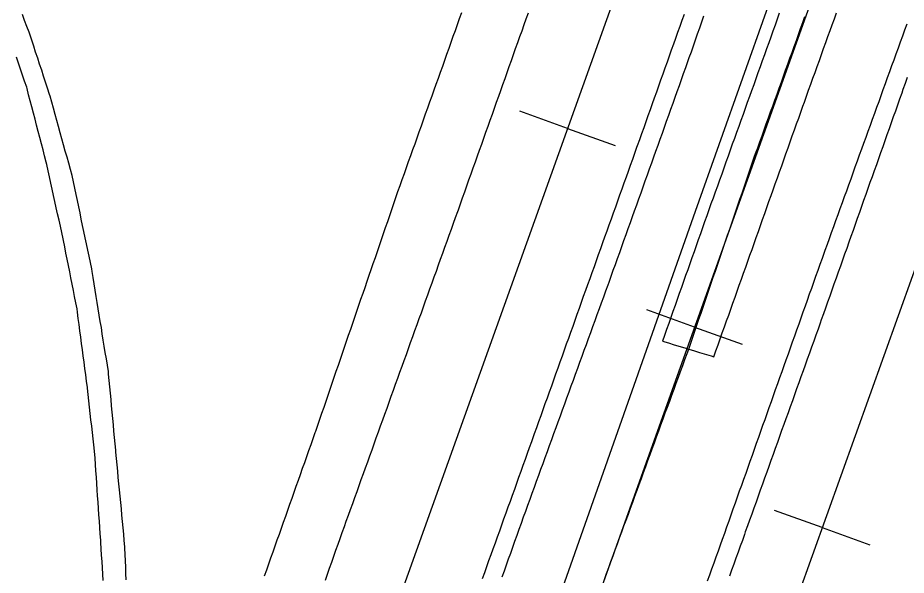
# Model space of a CAD drawing. Extents: x 1901471 to 1963503, y 756461 to 799997.
# Drawn here: x 1940925 to 1941065.3, y 780779.7 to 780867.7 of the extents above; entities that cross this region are included whole.
import ezdxf

# ---------------------------------------------------------------- set-up
doc = ezdxf.new("R2010")
doc.units = 0
for name, color, linetype in [('RD_EX_DR_ErosCtrl', 7, 'Continuous'), ('RD_EX_Fence_Other', 7, 'Continuous'), ('RD_EX_H2O', 7, 'Continuous'), ('RD_EX_Road', 7, 'Continuous'), ('RD_HC_Cl', 7, 'Continuous'), ('RD_HC_Data_Tic', 7, 'Continuous')]:
    doc.layers.add(name, color=color, linetype=linetype)

msp = doc.modelspace()

# ---------------------------------------------------------------- linework, layer by layer
at = {"layer": 'RD_EX_DR_ErosCtrl'}
msp.add_lwpolyline([(1941045.24, 780868.42), (1941044.9, 780867.48), (1941044.57, 780866.54), (1941044.23, 780865.59), (1941043.89, 780864.65), (1941043.56, 780863.71), (1941043.22, 780862.77), (1941042.88, 780861.83), (1941042.54, 780860.89), (1941042.21, 780859.95), (1941041.87, 780859), (1941041.53, 780858.06), (1941041.2, 780857.12), (1941040.86, 780856.18), (1941040.52, 780855.24), (1941040.18, 780854.3), (1941039.85, 780853.36), (1941039.51, 780852.41), (1941039.17, 780851.47), (1941038.84, 780850.53), (1941038.5, 780849.59), (1941038.16, 780848.65), (1941037.82, 780847.71), (1941037.49, 780846.77), (1941037.15, 780845.82), (1941036.81, 780844.88), (1941036.48, 780843.94), (1941036.14, 780843), (1941035.8, 780842.06), (1941035.46, 780841.12), (1941035.46, 780841.12), (1941035.13, 780840.18), (1941034.79, 780839.23), (1941034.45, 780838.29), (1941034.12, 780837.35), (1941033.78, 780836.41), (1941033.45, 780835.46), (1941033.12, 780834.52), (1941032.78, 780833.58), (1941032.45, 780832.64), (1941032.12, 780831.69), (1941031.78, 780830.75), (1941031.45, 780829.81), (1941031.12, 780828.86), (1941030.79, 780827.92), (1941030.45, 780826.98), (1941030.12, 780826.04), (1941029.79, 780825.09), (1941029.45, 780824.15), (1941029.12, 780823.21), (1941028.79, 780822.26), (1941028.45, 780821.32), (1941028.12, 780820.38), (1941027.79, 780819.43), (1941027.45, 780818.49), (1941027.12, 780817.55), (1941026.8, 780816.65), (1941027.73, 780816.37), (1941028.65, 780816.08), (1941029.57, 780815.8), (1941030.49, 780815.52), (1941030.75, 780815.44), (1941031.68, 780815.15), (1941032.61, 780814.87), (1941034.47, 780814.3), (1941034.9, 780814.17), (1941034.9, 780814.17), (1941035.24, 780815.11), (1941035.57, 780816.05), (1941035.91, 780817), (1941036.24, 780817.94), (1941036.58, 780818.88), (1941036.91, 780819.82), (1941037.25, 780820.76), (1941037.58, 780821.71), (1941037.92, 780822.65), (1941038.25, 780823.59), (1941038.59, 780824.53), (1941038.92, 780825.48), (1941039.26, 780826.42), (1941039.59, 780827.36), (1941039.93, 780828.3), (1941040.26, 780829.24), (1941040.6, 780830.19), (1941040.93, 780831.13), (1941041.27, 780832.07), (1941041.6, 780833.01), (1941041.94, 780833.96), (1941042.27, 780834.9), (1941042.61, 780835.84), (1941042.94, 780836.78), (1941043.28, 780837.73), (1941043.61, 780838.67), (1941043.94, 780839.61), (1941044.28, 780840.55), (1941044.61, 780841.49), (1941044.95, 780842.44), (1941045.28, 780843.38), (1941045.62, 780844.32), (1941045.95, 780845.26), (1941046.29, 780846.21), (1941046.62, 780847.15), (1941046.96, 780848.09), (1941047.29, 780849.03), (1941047.63, 780849.98), (1941047.96, 780850.92), (1941048.3, 780851.86), (1941048.63, 780852.8), (1941048.97, 780853.74), (1941049.19, 780854.37), (1941049.53, 780855.31), (1941049.87, 780856.25), (1941050.21, 780857.19), (1941050.55, 780858.13), (1941050.89, 780859.07), (1941051.23, 780860.01), (1941051.57, 780860.95), (1941051.91, 780861.9), (1941052.24, 780862.84), (1941052.58, 780863.78), (1941052.92, 780864.72), (1941053.26, 780865.66), (1941053.6, 780866.6), (1941053.94, 780867.54), (1941054.28, 780868.48)], dxfattribs=at)
at = {"layer": 'RD_EX_Fence_Other'}
msp.add_lwpolyline([(1941119.95, 781082.21), (1941101.45, 781029.76), (1941079.78, 780969.79), (1941064.01, 780926.33), (1941050.62, 780889.8), (1941031.96, 780837.1), (1941011.64, 780779.47), (1940993.9, 780729.41), (1940976.11, 780680.54), (1940959.84, 780635.74)], dxfattribs=at)
at = {"layer": 'RD_EX_H2O'}
msp.add_lwpolyline([(1941017.62, 780779.01), (1941017.96, 780779.95), (1941018.3, 780780.89), (1941018.65, 780781.83), (1941018.99, 780782.77), (1941019.34, 780783.7), (1941019.68, 780784.64), (1941020.02, 780785.58), (1941020.37, 780786.52), (1941020.71, 780787.46), (1941021.05, 780788.4), (1941021.4, 780789.34), (1941021.74, 780790.28), (1941022.09, 780791.21), (1941022.43, 780792.15), (1941022.77, 780793.09), (1941023.12, 780794.03), (1941023.46, 780794.97), (1941023.8, 780795.91), (1941024.15, 780796.85), (1941024.49, 780797.79), (1941024.84, 780798.72), (1941025.18, 780799.66), (1941025.52, 780800.6), (1941025.87, 780801.54), (1941026.21, 780802.48), (1941026.55, 780803.42), (1941026.9, 780804.36), (1941027.24, 780805.3), (1941027.59, 780806.23), (1941027.93, 780807.17), (1941028.27, 780808.11), (1941028.62, 780809.05), (1941028.96, 780809.99), (1941029.3, 780810.93), (1941029.65, 780811.87), (1941029.99, 780812.81), (1941030.34, 780813.74), (1941030.68, 780814.68), (1941030.94, 780815.38), (1941031.26, 780816.33), (1941031.58, 780817.27), (1941031.91, 780818.22), (1941032.23, 780819.16), (1941032.55, 780820.11), (1941032.88, 780821.06), (1941033.2, 780822), (1941033.52, 780822.95), (1941033.85, 780823.9), (1941034.17, 780824.84), (1941034.5, 780825.79), (1941034.82, 780826.73), (1941035.14, 780827.68), (1941035.47, 780828.63), (1941035.79, 780829.57), (1941036.11, 780830.52), (1941036.44, 780831.47), (1941036.76, 780832.41), (1941037.08, 780833.36), (1941037.41, 780834.3), (1941037.73, 780835.25), (1941038.06, 780836.2), (1941038.38, 780837.14), (1941038.7, 780838.09), (1941039.03, 780839.03), (1941039.35, 780839.98), (1941039.67, 780840.93), (1941040, 780841.87), (1941040.32, 780842.82), (1941040.64, 780843.77), (1941040.97, 780844.71), (1941041.29, 780845.66), (1941041.49, 780846.24), (1941041.83, 780847.18), (1941042.17, 780848.12), (1941042.51, 780849.06), (1941042.85, 780850), (1941043.18, 780850.94), (1941043.52, 780851.88), (1941043.86, 780852.82), (1941044.2, 780853.76), (1941044.54, 780854.7), (1941044.88, 780855.64), (1941045.22, 780856.59), (1941045.56, 780857.53), (1941045.9, 780858.47), (1941046.23, 780859.41), (1941046.57, 780860.35), (1941046.91, 780861.29), (1941047.25, 780862.23), (1941047.59, 780863.17), (1941047.93, 780864.11), (1941048.27, 780865.05), (1941048.61, 780865.99), (1941048.95, 780866.93), (1941049.28, 780867.87)], dxfattribs=at)
at = {"layer": 'RD_EX_Road'}
for points in [[(1940942.11, 780778.94), (1940942.07, 780779.94), (1940942.03, 780780.94), (1940941.99, 780781.94), (1940941.95, 780782.94), (1940941.91, 780783.94), (1940941.9, 780784.18), (1940941.81, 780785.17), (1940941.71, 780786.17), (1940941.62, 780787.16), (1940941.52, 780788.16), (1940941.43, 780789.16), (1940941.34, 780790.15), (1940941.24, 780791.15), (1940941.15, 780792.14), (1940941.05, 780793.14), (1940940.96, 780794.13), (1940940.86, 780795.13), (1940940.77, 780796.12), (1940940.68, 780797.12), (1940940.58, 780798.11), (1940940.49, 780799.11), (1940940.45, 780799.45), (1940940.36, 780800.45), (1940940.27, 780801.44), (1940940.17, 780802.44), (1940940.08, 780803.43), (1940939.99, 780804.43), (1940939.89, 780805.42), (1940939.8, 780806.42), (1940939.71, 780807.41), (1940939.61, 780808.41), (1940939.52, 780809.41), (1940939.42, 780810.4), (1940939.33, 780811.4), (1940939.29, 780811.87), (1940939.13, 780812.85), (1940938.97, 780813.84), (1940938.81, 780814.83), (1940938.65, 780815.82), (1940938.49, 780816.8), (1940938.33, 780817.79), (1940938.18, 780818.78), (1940938.18, 780818.78), (1940938.02, 780819.76), (1940937.86, 780820.75), (1940937.7, 780821.74), (1940937.54, 780822.73), (1940937.38, 780823.71), (1940937.22, 780824.7), (1940937.06, 780825.69), (1940936.91, 780826.68), (1940936.75, 780827.66), (1940936.68, 780828.07), (1940936.47, 780829.05), (1940936.27, 780830.03), (1940936.06, 780831.01), (1940935.85, 780831.98), (1940935.64, 780832.96), (1940935.44, 780833.94), (1940935.23, 780834.92), (1940935.02, 780835.9), (1940934.82, 780836.88), (1940934.61, 780837.85), (1940934.4, 780838.83), (1940934.19, 780839.81), (1940933.99, 780840.79), (1940933.78, 780841.77), (1940933.56, 780842.8), (1940933.3, 780843.76), (1940933.03, 780844.72), (1940932.76, 780845.69), (1940932.49, 780846.65), (1940932.23, 780847.61), (1940931.96, 780848.58), (1940931.69, 780849.54), (1940931.43, 780850.51), (1940931.16, 780851.47), (1940930.89, 780852.43), (1940930.62, 780853.4), (1940930.36, 780854.36), (1940930.09, 780855.32), (1940930.01, 780855.6), (1940929.7, 780856.55), (1940929.38, 780857.5), (1940929.07, 780858.45), (1940928.76, 780859.4), (1940928.44, 780860.35), (1940928.13, 780861.3), (1940927.81, 780862.25), (1940927.5, 780863.19), (1940927.18, 780864.14), (1940926.87, 780865.09), (1940926.77, 780865.4), (1940926.42, 780866.33), (1940926.07, 780867.27), (1940925.72, 780868.2)], [(1940995.05, 780868.48), (1940994.71, 780867.54), (1940994.38, 780866.6), (1940994.04, 780865.65), (1940993.71, 780864.71), (1940993.37, 780863.77), (1940993.03, 780862.83), (1940992.7, 780861.89), (1940992.36, 780860.94), (1940992.03, 780860), (1940991.69, 780859.06), (1940991.35, 780858.12), (1940991.02, 780857.18), (1940990.68, 780856.24), (1940990.35, 780855.29), (1940990.01, 780854.35), (1940989.67, 780853.41), (1940989.34, 780852.47), (1940989, 780851.53), (1940988.67, 780850.58), (1940988.33, 780849.64), (1940987.99, 780848.7), (1940987.66, 780847.76), (1940987.32, 780846.82), (1940986.99, 780845.88), (1940986.65, 780844.93), (1940986.31, 780843.99), (1940985.98, 780843.05), (1940985.64, 780842.11), (1940985.31, 780841.17), (1940984.97, 780840.22), (1940984.64, 780839.27), (1940984.32, 780838.33), (1940983.99, 780837.38), (1940983.67, 780836.43), (1940983.35, 780835.49), (1940983.02, 780834.54), (1940982.7, 780833.6), (1940982.37, 780832.65), (1940982.05, 780831.71), (1940981.72, 780830.76), (1940981.4, 780829.81), (1940981.07, 780828.87), (1940980.75, 780827.92), (1940980.43, 780826.98), (1940980.1, 780826.03), (1940979.78, 780825.08), (1940979.45, 780824.14), (1940979.45, 780824.14), (1940979.13, 780823.19), (1940978.8, 780822.25), (1940978.48, 780821.3), (1940978.15, 780820.35), (1940977.83, 780819.41), (1940977.5, 780818.46), (1940977.18, 780817.52), (1940976.86, 780816.57), (1940976.53, 780815.63), (1940976.21, 780814.68), (1940975.88, 780813.73), (1940975.56, 780812.79), (1940975.23, 780811.84), (1940974.91, 780810.9), (1940974.58, 780809.95), (1940974.26, 780809), (1940973.94, 780808.06), (1940973.61, 780807.11), (1940973.29, 780806.17), (1940972.96, 780805.22), (1940972.64, 780804.27), (1940972.31, 780803.33), (1940971.99, 780802.38), (1940971.91, 780802.16), (1940971.58, 780801.22), (1940971.25, 780800.28), (1940970.91, 780799.34), (1940970.58, 780798.39), (1940970.24, 780797.45), (1940969.91, 780796.51), (1940969.58, 780795.56), (1940969.24, 780794.62), (1940968.91, 780793.68), (1940968.58, 780792.74), (1940968.24, 780791.79), (1940967.91, 780790.85), (1940967.57, 780789.91), (1940967.24, 780788.97), (1940966.91, 780788.02), (1940966.57, 780787.08), (1940966.24, 780786.14), (1940965.91, 780785.2), (1940965.57, 780784.25), (1940965.24, 780783.31), (1940964.9, 780782.37), (1940964.57, 780781.42), (1940964.24, 780780.48), (1940963.9, 780779.54)], [(1941005.56, 780868.43), (1941005.23, 780867.49), (1941004.89, 780866.55), (1941004.56, 780865.6), (1941004.22, 780864.66), (1941003.89, 780863.72), (1941003.55, 780862.78), (1941003.22, 780861.84), (1941002.88, 780860.89), (1941002.55, 780859.95), (1941002.21, 780859.01), (1941001.88, 780858.07), (1941001.54, 780857.12), (1941001.21, 780856.18), (1941000.87, 780855.24), (1941000.54, 780854.3), (1941000.2, 780853.36), (1940999.87, 780852.41), (1940999.53, 780851.47), (1940999.2, 780850.53), (1940998.86, 780849.59), (1940998.53, 780848.64), (1940998.19, 780847.7), (1940997.86, 780846.76), (1940997.52, 780845.82), (1940997.19, 780844.88), (1940996.85, 780843.93), (1940996.52, 780842.99), (1940996.18, 780842.05), (1940995.85, 780841.11), (1940995.51, 780840.17), (1940995.18, 780839.22), (1940994.84, 780838.28), (1940994.51, 780837.34), (1940994.41, 780837.07), (1940994.07, 780836.13), (1940993.74, 780835.19), (1940993.4, 780834.25), (1940993.06, 780833.31), (1940992.72, 780832.37), (1940992.38, 780831.43), (1940992.04, 780830.49), (1940991.7, 780829.55), (1940991.37, 780828.61), (1940991.03, 780827.66), (1940990.69, 780826.72), (1940990.35, 780825.78), (1940990.01, 780824.84), (1940989.67, 780823.9), (1940989.33, 780822.96), (1940989.33, 780822.96), (1940989, 780822.02), (1940988.66, 780821.08), (1940988.32, 780820.14), (1940987.98, 780819.2), (1940987.64, 780818.25), (1940987.3, 780817.31), (1940986.97, 780816.37), (1940986.63, 780815.43), (1940986.29, 780814.49), (1940985.95, 780813.55), (1940985.61, 780812.61), (1940985.27, 780811.67), (1940984.93, 780810.73), (1940984.6, 780809.79), (1940984.26, 780808.85), (1940983.92, 780807.9), (1940983.58, 780806.96), (1940983.24, 780806.02), (1940982.9, 780805.08), (1940982.56, 780804.14), (1940982.23, 780803.2), (1940981.89, 780802.26), (1940981.55, 780801.32), (1940981.21, 780800.38), (1940980.87, 780799.44), (1940980.53, 780798.5), (1940980.19, 780797.55), (1940979.86, 780796.61), (1940979.52, 780795.67), (1940979.18, 780794.73), (1940978.84, 780793.79), (1940978.5, 780792.85), (1940978.16, 780791.91), (1940977.82, 780790.97), (1940977.49, 780790.03), (1940977.15, 780789.09), (1940976.81, 780788.15), (1940976.52, 780787.34), (1940976.18, 780786.4), (1940975.85, 780785.45), (1940975.52, 780784.51), (1940975.18, 780783.57), (1940974.85, 780782.63), (1940974.51, 780781.68), (1940974.18, 780780.74), (1940973.85, 780779.8), (1940973.51, 780778.86)], [(1941030.19, 780868.21), (1941029.85, 780867.27), (1941029.52, 780866.33), (1941029.18, 780865.39), (1941028.85, 780864.44), (1941028.51, 780863.5), (1941028.18, 780862.56), (1941027.84, 780861.62), (1941027.51, 780860.67), (1941027.17, 780859.73), (1941026.84, 780858.79), (1941026.5, 780857.85), (1941026.17, 780856.91), (1941025.83, 780855.96), (1941025.49, 780855.02), (1941025.16, 780854.08), (1941024.82, 780853.14), (1941024.49, 780852.2), (1941024.15, 780851.25), (1941023.82, 780850.31), (1941023.48, 780849.37), (1941023.15, 780848.43), (1941022.81, 780847.49), (1941022.71, 780847.21), (1941022.38, 780846.26), (1941022.04, 780845.32), (1941021.7, 780844.38), (1941021.37, 780843.44), (1941021.03, 780842.5), (1941020.69, 780841.56), (1941020.36, 780840.62), (1941020.02, 780839.67), (1941019.68, 780838.73), (1941019.35, 780837.79), (1941019.01, 780836.85), (1941018.67, 780835.91), (1941018.34, 780834.97), (1941018, 780834.02), (1941017.66, 780833.08), (1941017.33, 780832.14), (1941016.99, 780831.2), (1941016.65, 780830.26), (1941016.31, 780829.32), (1941015.98, 780828.38), (1941015.64, 780827.43), (1941015.3, 780826.49), (1941014.97, 780825.55), (1941014.63, 780824.61), (1941014.29, 780823.67), (1941013.96, 780822.73), (1941013.62, 780821.78), (1941013.28, 780820.84), (1941012.95, 780819.9), (1941012.61, 780818.96), (1941012.27, 780818.02), (1941011.94, 780817.08), (1941011.6, 780816.14), (1941011.26, 780815.19), (1941010.93, 780814.25), (1941010.59, 780813.31), (1941010.25, 780812.37), (1941009.92, 780811.43), (1941009.58, 780810.49), (1941009.24, 780809.54), (1941008.91, 780808.6), (1941008.57, 780807.66), (1941008.23, 780806.72), (1941007.9, 780805.78), (1941007.56, 780804.84), (1941007.22, 780803.89), (1941006.88, 780802.95), (1941006.55, 780802.01), (1941006.21, 780801.07), (1941006.1, 780800.76), (1941005.76, 780799.82), (1941005.42, 780798.88), (1941005.09, 780797.94), (1941004.75, 780797), (1941004.41, 780796.05), (1941004.07, 780795.11), (1941003.73, 780794.17), (1941003.4, 780793.23), (1941003.06, 780792.29), (1941002.72, 780791.35), (1941002.38, 780790.41), (1941002.04, 780789.47), (1941001.71, 780788.53), (1941001.37, 780787.58), (1941001.03, 780786.64), (1941000.69, 780785.7), (1941000.36, 780784.76), (1941000.02, 780783.82), (1940999.68, 780782.88), (1940999.34, 780781.94), (1940999, 780781), (1940998.67, 780780.06), (1940998.33, 780779.11)], [(1941033.28, 780867.94), (1941032.95, 780867), (1941032.62, 780866.06), (1941032.29, 780865.11), (1941031.96, 780864.17), (1941031.63, 780863.22), (1941031.3, 780862.28), (1941030.97, 780861.34), (1941030.76, 780860.73), (1941030.42, 780859.78), (1941030.08, 780858.84), (1941029.75, 780857.9), (1941029.41, 780856.96), (1941029.07, 780856.02), (1941028.74, 780855.08), (1941028.4, 780854.13), (1941028.06, 780853.19), (1941027.73, 780852.25), (1941027.39, 780851.31), (1941027.05, 780850.37), (1941026.72, 780849.43), (1941026.38, 780848.48), (1941026.04, 780847.54), (1941025.71, 780846.6), (1941025.37, 780845.66), (1941025.03, 780844.72), (1941024.7, 780843.78), (1941024.36, 780842.83), (1941024.02, 780841.89), (1941023.69, 780840.95), (1941023.35, 780840.01), (1941023.01, 780839.07), (1941022.68, 780838.13), (1941022.34, 780837.18), (1941022, 780836.24), (1941021.67, 780835.3), (1941021.33, 780834.36), (1941020.99, 780833.42), (1941020.66, 780832.48), (1941020.32, 780831.54), (1941019.98, 780830.59), (1941019.65, 780829.65), (1941019.31, 780828.71), (1941018.97, 780827.77), (1941018.64, 780826.83), (1941018.3, 780825.89), (1941018.15, 780825.48), (1941017.81, 780824.54), (1941017.47, 780823.6), (1941017.13, 780822.66), (1941016.79, 780821.72), (1941016.44, 780820.78), (1941016.1, 780819.84), (1941015.76, 780818.9), (1941015.42, 780817.96), (1941015.08, 780817.02), (1941014.73, 780816.08), (1941014.39, 780815.14), (1941014.05, 780814.2), (1941013.71, 780813.26), (1941013.36, 780812.32), (1941013.02, 780811.38), (1941012.68, 780810.45), (1941012.34, 780809.51), (1941012, 780808.57), (1941011.65, 780807.63), (1941011.31, 780806.69), (1941010.97, 780805.75), (1941010.63, 780804.81), (1941010.28, 780803.87), (1941009.94, 780802.93), (1941009.6, 780801.99), (1941009.26, 780801.05), (1941008.92, 780800.11), (1941008.57, 780799.17), (1941008.23, 780798.23), (1941007.89, 780797.29), (1941007.55, 780796.35), (1941007.2, 780795.41), (1941006.86, 780794.47), (1941006.52, 780793.53), (1941006.18, 780792.59), (1941005.84, 780791.65), (1941005.49, 780790.71), (1941005.15, 780789.77), (1941004.81, 780788.83), (1941004.45, 780787.85), (1941004.12, 780786.91), (1941003.78, 780785.96), (1941003.44, 780785.02), (1941003.11, 780784.08), (1941002.77, 780783.14), (1941002.44, 780782.2), (1941002.1, 780781.25), (1941001.77, 780780.31), (1941001.43, 780779.37)], [(1941065.35, 780866.67), (1941065.01, 780865.73), (1941064.67, 780864.79), (1941064.33, 780863.85), (1941063.99, 780862.9), (1941063.65, 780861.96), (1941063.31, 780861.02), (1941062.97, 780860.08), (1941062.63, 780859.14), (1941062.29, 780858.2), (1941061.95, 780857.26), (1941061.61, 780856.32), (1941061.27, 780855.38), (1941060.93, 780854.44), (1941060.59, 780853.5), (1941060.25, 780852.56), (1941059.91, 780851.62), (1941059.57, 780850.68), (1941059.23, 780849.74), (1941058.89, 780848.8), (1941058.55, 780847.86), (1941058.21, 780846.92), (1941057.87, 780845.98), (1941057.53, 780845.04), (1941057.19, 780844.1), (1941056.85, 780843.16), (1941056.51, 780842.22), (1941056.17, 780841.28), (1941055.83, 780840.34), (1941055.49, 780839.4), (1941055.15, 780838.46), (1941054.81, 780837.52), (1941054.47, 780836.58), (1941054.13, 780835.63), (1941053.79, 780834.69), (1941053.45, 780833.75), (1941053.11, 780832.81), (1941052.77, 780831.87), (1941052.43, 780830.93), (1941052.31, 780830.62), (1941051.98, 780829.68), (1941051.64, 780828.74), (1941051.31, 780827.8), (1941050.97, 780826.85), (1941050.64, 780825.91), (1941050.3, 780824.97), (1941049.97, 780824.03), (1941049.64, 780823.08), (1941049.3, 780822.14), (1941048.97, 780821.2), (1941048.63, 780820.26), (1941048.3, 780819.32), (1941047.96, 780818.37), (1941047.63, 780817.43), (1941047.29, 780816.49), (1941046.96, 780815.55), (1941046.62, 780814.6), (1941046.29, 780813.66), (1941045.95, 780812.72), (1941045.62, 780811.78), (1941045.28, 780810.83), (1941044.95, 780809.89), (1941044.61, 780808.95), (1941044.28, 780808.01), (1941043.95, 780807.07), (1941043.61, 780806.12), (1941043.28, 780805.18), (1941042.94, 780804.24), (1941042.61, 780803.3), (1941042.27, 780802.35), (1941041.94, 780801.41), (1941041.6, 780800.47), (1941041.27, 780799.53), (1941040.93, 780798.58), (1941040.6, 780797.64), (1941040.26, 780796.7), (1941039.93, 780795.76), (1941039.59, 780794.82), (1941039.26, 780793.87), (1941038.92, 780792.93), (1941038.59, 780791.99), (1941038.26, 780791.05), (1941037.92, 780790.1), (1941037.59, 780789.16), (1941037.25, 780788.22), (1941036.92, 780787.28), (1941036.57, 780786.29), (1941036.23, 780785.35), (1941035.89, 780784.41), (1941035.56, 780783.47), (1941035.22, 780782.53), (1941034.88, 780781.58), (1941034.55, 780780.64), (1941034.21, 780779.7), (1941033.87, 780778.76)], [(1940938.47, 780778.86), (1940938.41, 780779.86), (1940938.35, 780780.85), (1940938.29, 780781.85), (1940938.23, 780782.85), (1940938.17, 780783.85), (1940938.11, 780784.85), (1940938.09, 780785.21), (1940938.02, 780786.21), (1940937.95, 780787.21), (1940937.88, 780788.21), (1940937.81, 780789.2), (1940937.74, 780790.2), (1940937.67, 780791.2), (1940937.6, 780792.2), (1940937.53, 780793.19), (1940937.46, 780794.19), (1940937.39, 780795.19), (1940937.32, 780796.19), (1940937.25, 780797.18), (1940937.18, 780798.18), (1940937.1, 780799.25), (1940936.99, 780800.25), (1940936.88, 780801.24), (1940936.77, 780802.23), (1940936.66, 780803.23), (1940936.54, 780804.22), (1940936.43, 780805.22), (1940936.32, 780806.21), (1940936.21, 780807.2), (1940936.1, 780808.2), (1940935.99, 780809.19), (1940935.97, 780809.34), (1940935.84, 780810.33), (1940935.71, 780811.32), (1940935.58, 780812.31), (1940935.45, 780813.3), (1940935.32, 780814.3), (1940935.19, 780815.29), (1940935.06, 780816.28), (1940935.06, 780816.28), (1940934.93, 780817.27), (1940934.79, 780818.26), (1940934.66, 780819.25), (1940934.53, 780820.24), (1940934.4, 780821.24), (1940934.34, 780821.72), (1940934.15, 780822.7), (1940933.95, 780823.68), (1940933.76, 780824.66), (1940933.57, 780825.64), (1940933.37, 780826.62), (1940933.18, 780827.6), (1940932.98, 780828.58), (1940932.79, 780829.56), (1940932.6, 780830.55), (1940932.4, 780831.53), (1940932.21, 780832.51), (1940932.15, 780832.81), (1940931.93, 780833.79), (1940931.72, 780834.77), (1940931.5, 780835.74), (1940931.28, 780836.72), (1940931.07, 780837.7), (1940930.85, 780838.67), (1940930.63, 780839.65), (1940930.42, 780840.62), (1940930.2, 780841.6), (1940929.98, 780842.58), (1940929.77, 780843.55), (1940929.55, 780844.53), (1940929.47, 780844.9), (1940929.22, 780845.87), (1940928.97, 780846.84), (1940928.71, 780847.8), (1940928.46, 780848.77), (1940928.21, 780849.74), (1940927.96, 780850.71), (1940927.71, 780851.68), (1940927.46, 780852.64), (1940927.2, 780853.61), (1940926.95, 780854.58), (1940926.7, 780855.55), (1940926.45, 780856.51), (1940926.39, 780856.73), (1940926.07, 780857.68), (1940925.75, 780858.63), (1940925.42, 780859.57), (1940925.1, 780860.52), (1940924.78, 780861.46)], [(1941065.44, 780858.24), (1941065.1, 780857.3), (1941064.76, 780856.36), (1941064.56, 780855.8), (1941064.23, 780854.86), (1941063.9, 780853.91), (1941063.56, 780852.97), (1941063.23, 780852.03), (1941062.89, 780851.09), (1941062.56, 780850.14), (1941062.23, 780849.2), (1941061.89, 780848.26), (1941061.56, 780847.32), (1941061.22, 780846.37), (1941060.89, 780845.43), (1941060.56, 780844.49), (1941060.22, 780843.55), (1941059.89, 780842.6), (1941059.55, 780841.66), (1941059.22, 780840.72), (1941058.89, 780839.78), (1941058.55, 780838.83), (1941058.22, 780837.89), (1941057.88, 780836.95), (1941057.55, 780836.01), (1941057.22, 780835.06), (1941056.88, 780834.12), (1941056.55, 780833.18), (1941056.21, 780832.24), (1941055.88, 780831.29), (1941055.55, 780830.35), (1941055.21, 780829.41), (1941054.88, 780828.47), (1941054.54, 780827.52), (1941054.21, 780826.58), (1941053.87, 780825.64), (1941053.54, 780824.7), (1941053.21, 780823.75), (1941052.87, 780822.81), (1941052.54, 780821.87), (1941052.2, 780820.93), (1941051.87, 780819.98), (1941051.69, 780819.46), (1941051.35, 780818.52), (1941051.01, 780817.58), (1941050.67, 780816.64), (1941050.34, 780815.69), (1941050, 780814.75), (1941049.66, 780813.81), (1941049.32, 780812.87), (1941048.99, 780811.93), (1941048.65, 780810.99), (1941048.31, 780810.05), (1941047.97, 780809.11), (1941047.64, 780808.16), (1941047.3, 780807.22), (1941046.96, 780806.28), (1941046.62, 780805.34), (1941046.29, 780804.4), (1941045.95, 780803.46), (1941045.61, 780802.52), (1941045.27, 780801.58), (1941044.94, 780800.63), (1941044.6, 780799.69), (1941044.26, 780798.75), (1941043.92, 780797.81), (1941043.59, 780796.87), (1941043.25, 780795.93), (1941042.91, 780794.99), (1941042.57, 780794.04), (1941042.24, 780793.1), (1941041.9, 780792.16), (1941041.56, 780791.22), (1941041.22, 780790.28), (1941040.89, 780789.34), (1941040.55, 780788.4), (1941040.21, 780787.46), (1941039.87, 780786.51), (1941039.74, 780786.13), (1941039.4, 780785.19), (1941039.06, 780784.25), (1941038.72, 780783.31), (1941038.39, 780782.37), (1941038.05, 780781.43), (1941037.71, 780780.49), (1941037.37, 780779.55)]]:
    msp.add_lwpolyline(points, dxfattribs=at)
at = {"layer": 'RD_HC_Cl'}
for p, q in [((1941878.42, 783269.07), (1940045.23, 778152.54)), ((1941906.2, 783259.59), (1940073.41, 778143.37)), ((1941934.1, 783249.34), (1940101.04, 778132.85))]:
    msp.add_line(p, q, dxfattribs=at)
at = {"layer": 'RD_HC_Data_Tic'}
for p, q in [((1941011.78, 780850.22), (1941004.25, 780852.92)), ((1941011.78, 780850.22), (1941019.31, 780847.52)), ((1941031.86, 780818.87), (1941024.33, 780821.57)), ((1941031.86, 780818.87), (1941039.39, 780816.17)), ((1941052, 780787.2), (1941044.47, 780789.9)), ((1941052, 780787.2), (1941059.53, 780784.5))]:
    msp.add_line(p, q, dxfattribs=at)

doc.saveas('drawing.dxf')
